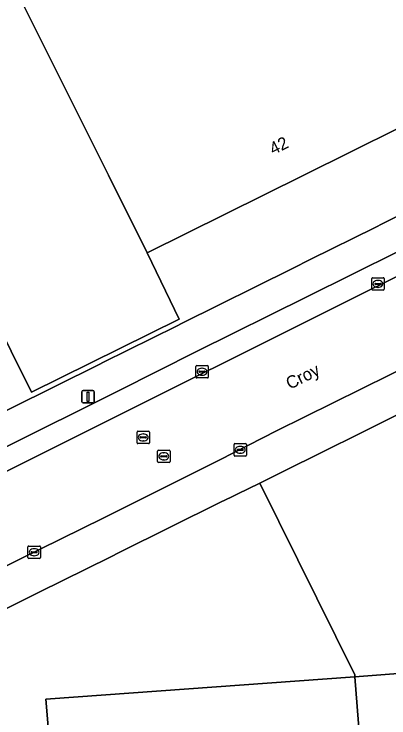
# Model space of a CAD drawing. Extents: x 157793 to 159380, y 380877 to 382313.
# Drawn here: x 158000.2 to 158030.4, y 381456.3 to 381513 of the extents above; entities that cross this region are included whole.
import ezdxf

# ---------------------------------------------------------------- set-up
doc = ezdxf.new("R2010")
doc.units = 0
for name, color, linetype in [('IMGEO_Erf', 7, 'Continuous'), ('IMGEO_Kolk', 7, 'Continuous'), ('IMGEO_Lichtmast', 7, 'Continuous'), ('IMGEO_Openbare_ruimte_label', 7, 'Continuous'), ('IMGEO_Pand', 7, 'Continuous'), ('IMGEO_Pand_nummerreeks', 7, 'Continuous'), ('IMGEO_Parkeervlak_open', 7, 'Continuous'), ('IMGEO_Rijbaan_lokaal_gesloten', 7, 'Continuous'), ('IMGEO_Rioolput', 7, 'Continuous'), ('IMGEO_Voetpad_open', 7, 'Continuous')]:
    doc.layers.add(name, color=color, linetype=linetype)

msp = doc.modelspace()

# ---------------------------------------------------------------- linework, layer by layer
at = {"layer": 'IMGEO_Erf'}
for points in [[(158034.984, 381505.686), (158023.52, 381500), (158010.931, 381493.756), (158013.496, 381488.404), (158001.635, 381482.543), (158000, 381485.833), (157998.036, 381489.785), (157982.493, 381482.086), (157986.075, 381474.845), (157974.596, 381469.163), (157974.788, 381468.773), (157974.352, 381468.563), (157960.246, 381496.977)], [(157959.399, 381496.551), (157972.94, 381468.518), (157972.984, 381468.428), (157973.217, 381467.945), (158000, 381481.251), (158007.083, 381484.77), (158007.424, 381484.939), (158013.289, 381487.853), (158013.735, 381488.075), (158022.606, 381492.481), (158024.099, 381493.223), (158029.2, 381495.754), (158029.94, 381496.123), (158037.715, 381500)]]:
    msp.add_lwpolyline(points, dxfattribs=at)
msp.add_lwpolyline([(158019.981, 381475.214), (158018.159, 381474.325), (158017.68, 381474.092), (158016.82, 381473.672), (158008.741, 381469.656), (158007.951, 381469.263), (158002.249, 381466.432), (158001.969, 381466.293), (158000, 381465.316), (157996.346, 381463.5), (157993.12, 381461.891), (157981.69, 381456.19), (157983.31, 381452.88), (157982.97, 381452.72), (157985.85, 381446.85), (158000, 381447.964), (158003.413, 381448.233), (158003.581, 381448.246), (158002.787, 381457.829), (158027.635, 381459.625), (158027.622, 381459.792)], close=True, dxfattribs=at)
at = {"layer": 'IMGEO_Kolk'}
for p, q in [((158028.989, 381490.818), (158028.989, 381491.67)), ((158029.064, 381491.744), (158029.916, 381491.744)), ((158029.248, 381491.238), (158029.248, 381491.25)), ((158029.686, 381491.201), (158029.288, 381491.201)), ((158029.291, 381491.287), (158029.689, 381491.287)), ((158029.477, 381491.524), (158029.502, 381491.524)), ((158029.732, 381491.25), (158029.732, 381491.238)), ((158029.99, 381491.67), (158029.99, 381490.818)), ((158029.916, 381490.744), (158029.064, 381490.744)), ((158029.5, 381490.964), (158029.475, 381490.964)), ((158014.846, 381483.75), (158014.846, 381484.602)), ((158014.921, 381484.676), (158015.773, 381484.676)), ((158015.334, 381484.456), (158015.359, 381484.456)), ((158015.847, 381484.602), (158015.847, 381483.75)), ((158015.105, 381484.17), (158015.105, 381484.182)), ((158015.543, 381484.133), (158015.145, 381484.133)), ((158015.148, 381484.219), (158015.546, 381484.219)), ((158015.357, 381483.896), (158015.332, 381483.896)), ((158015.589, 381484.182), (158015.589, 381484.17)), ((158015.773, 381483.676), (158014.921, 381483.676)), ((158017.918, 381477.468), (158017.918, 381478.32)), ((158017.993, 381478.394), (158018.845, 381478.394)), ((158018.406, 381478.174), (158018.431, 381478.174)), ((158018.919, 381478.32), (158018.919, 381477.468)), ((158018.177, 381477.888), (158018.177, 381477.9)), ((158018.615, 381477.851), (158018.217, 381477.851)), ((158018.22, 381477.937), (158018.618, 381477.937)), ((158018.429, 381477.614), (158018.404, 381477.614)), ((158018.661, 381477.9), (158018.661, 381477.888)), ((158018.845, 381477.394), (158017.993, 381477.394)), ((158001.346, 381469.226), (158001.346, 381470.078)), ((158001.421, 381470.152), (158002.273, 381470.152)), ((158001.648, 381469.695), (158002.046, 381469.695)), ((158001.834, 381469.932), (158001.859, 381469.932)), ((158002.347, 381470.078), (158002.347, 381469.226)), ((158002.273, 381469.152), (158001.421, 381469.152)), ((158001.605, 381469.646), (158001.605, 381469.658)), ((158002.043, 381469.609), (158001.645, 381469.609)), ((158001.857, 381469.372), (158001.832, 381469.372)), ((158002.089, 381469.658), (158002.089, 381469.646))]:
    msp.add_line(p, q, dxfattribs=at)
for points in [[(158028.989, 381490.818), (158028.989, 381491.67)], [(158029.064, 381491.744), (158029.916, 381491.744)], [(158029.99, 381491.67), (158029.99, 381490.818)], [(158029.916, 381490.744), (158029.064, 381490.744)], [(158014.846, 381483.75), (158014.846, 381484.602)], [(158014.921, 381484.676), (158015.773, 381484.676)], [(158015.847, 381484.602), (158015.847, 381483.75)], [(158015.773, 381483.676), (158014.921, 381483.676)], [(158017.918, 381477.468), (158017.918, 381478.32)], [(158017.993, 381478.394), (158018.845, 381478.394)], [(158018.919, 381478.32), (158018.919, 381477.468)], [(158018.845, 381477.394), (158017.993, 381477.394)], [(158001.346, 381469.226), (158001.346, 381470.078)], [(158001.421, 381470.152), (158002.273, 381470.152)], [(158002.347, 381470.078), (158002.347, 381469.226)], [(158002.273, 381469.152), (158001.421, 381469.152)]]:
    msp.add_lwpolyline(points, dxfattribs=at)
for centre, radius, start, end in [((158029.066, 381491.668), 0.0765, 91.552, 178.448), ((158029.066, 381491.668), 0.0765, 91.552, 178.448), ((158029.288, 381491.247), 0.0403, 85.8775, 175.7526), ((158029.285, 381491.237), 0.0366, 178.938, 274.7102), ((158029.689, 381491.244), 0.043, 264.8664, 352.4533), ((158029.693, 381491.249), 0.0386, 1.7309, 96.639), ((158029.914, 381491.668), 0.0765, 1.552, 88.448), ((158029.914, 381491.668), 0.0765, 1.552, 88.448), ((158029.066, 381490.82), 0.0765, 181.552, 268.448), ((158029.066, 381490.82), 0.0765, 181.552, 268.448), ((158029.914, 381490.82), 0.0765, 271.552, 358.448), ((158029.914, 381490.82), 0.0765, 271.552, 358.448), ((158014.923, 381484.6), 0.0765, 91.552, 178.448), ((158014.923, 381484.6), 0.0765, 91.552, 178.448), ((158015.771, 381484.6), 0.0765, 1.552, 88.448), ((158015.771, 381484.6), 0.0765, 1.552, 88.448), ((158015.145, 381484.179), 0.0403, 85.8775, 175.7526), ((158015.142, 381484.169), 0.0366, 178.938, 274.7102), ((158015.546, 381484.176), 0.043, 264.8664, 352.4533), ((158015.55, 381484.181), 0.0386, 1.7309, 96.639), ((158014.923, 381483.752), 0.0765, 181.552, 268.448), ((158014.923, 381483.752), 0.0765, 181.552, 268.448), ((158015.771, 381483.752), 0.0765, 271.552, 358.448), ((158015.771, 381483.752), 0.0765, 271.552, 358.448), ((158017.995, 381478.318), 0.0765, 91.552, 178.448), ((158017.995, 381478.318), 0.0765, 91.552, 178.448), ((158018.843, 381478.318), 0.0765, 1.552, 88.448), ((158018.843, 381478.318), 0.0765, 1.552, 88.448), ((158018.217, 381477.897), 0.0403, 85.8775, 175.7526), ((158018.214, 381477.887), 0.0366, 178.938, 274.7102), ((158018.618, 381477.894), 0.043, 264.8664, 352.4533), ((158018.622, 381477.899), 0.0386, 1.7309, 96.639), ((158017.995, 381477.47), 0.0765, 181.552, 268.448), ((158017.995, 381477.47), 0.0765, 181.552, 268.448), ((158018.843, 381477.47), 0.0765, 271.552, 358.448), ((158018.843, 381477.47), 0.0765, 271.552, 358.448), ((158001.423, 381470.076), 0.0765, 91.552, 178.448), ((158001.423, 381470.076), 0.0765, 91.552, 178.448), ((158001.645, 381469.655), 0.0403, 85.8775, 175.7526), ((158002.05, 381469.657), 0.0386, 1.7309, 96.639), ((158002.271, 381470.076), 0.0765, 1.552, 88.448), ((158002.271, 381470.076), 0.0765, 1.552, 88.448), ((158001.423, 381469.228), 0.0765, 181.552, 268.448), ((158001.423, 381469.228), 0.0765, 181.552, 268.448), ((158001.642, 381469.645), 0.0366, 178.938, 274.7102), ((158002.046, 381469.652), 0.043, 264.8664, 352.4533), ((158002.271, 381469.228), 0.0765, 271.552, 358.448), ((158002.271, 381469.228), 0.0765, 271.552, 358.448)]:
    msp.add_arc(centre, radius, start, end, dxfattribs=at)
for centre, major_axis, ratio, start_param, end_param in [((158029.476, 381491.244), (-0.387, 0.002), 0.722429, 4.712389, 7.853982), ((158029.501, 381491.244), (-0.39, 0.002), 0.717154, 1.570796, 4.712389), ((158015.333, 381484.176), (-0.387, 0.002), 0.722429, 4.712389, 7.853982), ((158015.358, 381484.176), (-0.39, 0.002), 0.717154, 1.570796, 4.712389), ((158018.405, 381477.894), (-0.387, 0.002), 0.722429, 4.712389, 7.853982), ((158018.43, 381477.894), (-0.39, 0.002), 0.717154, 1.570796, 4.712389), ((158001.833, 381469.652), (-0.387, 0.002), 0.722429, 4.712389, 7.853982), ((158001.858, 381469.652), (-0.39, 0.002), 0.717154, 1.570796, 4.712389)]:
    msp.add_ellipse(centre, major_axis=major_axis, ratio=ratio, start_param=start_param, end_param=end_param, dxfattribs=at)
at = {"layer": 'IMGEO_Lichtmast'}
for p, q in [((158005.678, 381481.764), (158005.678, 381482.564)), ((158005.678, 381482.564), (158005.678, 381481.764)), ((158005.778, 381482.664), (158006.568, 381482.664)), ((158006.568, 381482.664), (158005.778, 381482.664)), ((158006.668, 381482.564), (158006.668, 381481.764)), ((158006.668, 381481.764), (158006.668, 381482.564)), ((158006.568, 381481.664), (158005.778, 381481.664)), ((158005.778, 381481.664), (158006.568, 381481.664))]:
    msp.add_line(p, q, dxfattribs=at)
msp.add_lwpolyline([(158006.098, 381482.539), (158006.248, 381482.539), (158006.248, 381481.789), (158006.098, 381481.789), (158006.098, 381482.539)], dxfattribs=at)
for centre, start, end in [((158005.778, 381482.564), 90, 180), ((158005.778, 381482.564), 90, 180), ((158006.568, 381482.564), 0, 90), ((158006.568, 381482.564), 360, 90), ((158005.778, 381481.764), 180, 270), ((158005.778, 381481.764), 180, 270), ((158006.568, 381481.764), 270, 0), ((158006.568, 381481.764), 270, 0)]:
    msp.add_arc(centre, 0.1, start, end, dxfattribs=at)
at = {"layer": 'IMGEO_Pand'}
for points in [[(158007.818, 381500), (158010.931, 381493.756), (158023.52, 381500), (158034.984, 381505.686), (158036.664, 381502.3), (158038.334, 381501.747), (158046.251, 381505.681), (158048.555, 381512.439), (158037.279, 381535.185), (158025.152, 381529.146), (158000, 381516.622), (157999.625, 381516.436)], [(158076.026, 381445.793), (158073.487, 381445.554), (158072.051, 381463.055), (158027.635, 381459.625), (158029.837, 381431.674), (158030.615, 381422.766), (158030.753, 381422.778), (158050.521, 381424.443), (158058.219, 381425.091), (158077.503, 381426.615)], [(158027.635, 381459.625), (158002.787, 381457.829), (158003.581, 381448.246), (158003.413, 381448.233), (158004.864, 381429.882), (158024.836, 381431.469), (158024.855, 381431.246), (158029.837, 381431.674)]]:
    msp.add_lwpolyline(points, close=True, dxfattribs=at)
for points in [[(157960.246, 381496.977), (157974.352, 381468.563), (157974.788, 381468.773), (157974.596, 381469.163), (157986.075, 381474.845), (157982.493, 381482.086), (157998.036, 381489.785), (158000, 381485.833), (158001.635, 381482.543), (158013.496, 381488.404), (158010.931, 381493.756), (158007.818, 381500), (157999.625, 381516.436), (157987.741, 381510.529), (157987.81, 381510.39), (157991.351, 381503.266), (157984.739, 381500), (157975.794, 381495.582), (157973.589, 381500), (157972.389, 381502.405), (157972.184, 381502.815), (157966.493, 381500)], [(158054.194, 381492.208), (158043.211, 381486.752), (158042.053, 381486.177), (158024.363, 381477.391), (158022.566, 381476.498), (158019.981, 381475.214), (158027.622, 381459.792), (158027.635, 381459.625), (158072.051, 381463.055), (158071.21, 381464.76), (158070.869, 381465.451), (158067.97, 381471.251), (158067.864, 381471.463)]]:
    msp.add_lwpolyline(points, dxfattribs=at)
at = {"layer": 'IMGEO_Parkeervlak_open'}
for points in [[(157978.347, 381465.538), (158009.399, 381481.054), (158049.371, 381501.011)], [(158045.92, 381501.251), (158031.118, 381493.851), (158023.762, 381490.206), (158014.89, 381485.807), (158008.621, 381482.645), (157980.273, 381468.509)]]:
    msp.add_lwpolyline(points, dxfattribs=at)
at = {"layer": 'IMGEO_Rijbaan_lokaal_gesloten'}
for points in [[(158049.413, 381501.032), (158049.392, 381501.021), (158049.371, 381501.011), (158009.399, 381481.054), (157978.347, 381465.538), (157973.66, 381463.227)], [(157976.095, 381456.733), (157980.176, 381458.897), (157991.736, 381464.625), (158000.654, 381469.071), (158007.384, 381472.404), (158016.78, 381477.087), (158021.34, 381479.433), (158041.845, 381489.551), (158052.459, 381494.851)]]:
    msp.add_lwpolyline(points, dxfattribs=at)
at = {"layer": 'IMGEO_Rioolput'}
for p, q in [((158010.116, 381478.467), (158010.116, 381479.319)), ((158010.191, 381479.393), (158011.043, 381479.393)), ((158011.117, 381479.319), (158011.117, 381478.467)), ((158010.375, 381478.887), (158010.375, 381478.899)), ((158010.813, 381478.85), (158010.415, 381478.85)), ((158010.418, 381478.936), (158010.816, 381478.936)), ((158010.604, 381479.173), (158010.629, 381479.173)), ((158010.859, 381478.899), (158010.859, 381478.887)), ((158011.043, 381478.393), (158010.191, 381478.393)), ((158010.627, 381478.613), (158010.602, 381478.613)), ((158011.77, 381476.944), (158011.77, 381477.796)), ((158011.845, 381477.87), (158012.697, 381477.87)), ((158012.258, 381477.65), (158012.283, 381477.65)), ((158012.771, 381477.796), (158012.771, 381476.944)), ((158012.029, 381477.364), (158012.029, 381477.376)), ((158012.467, 381477.327), (158012.069, 381477.327)), ((158012.072, 381477.413), (158012.47, 381477.413)), ((158012.281, 381477.09), (158012.256, 381477.09)), ((158012.513, 381477.376), (158012.513, 381477.364)), ((158012.697, 381476.87), (158011.845, 381476.87))]:
    msp.add_line(p, q, dxfattribs=at)
for points in [[(158010.116, 381478.467), (158010.116, 381479.319)], [(158010.191, 381479.393), (158011.043, 381479.393)], [(158011.117, 381479.319), (158011.117, 381478.467)], [(158011.043, 381478.393), (158010.191, 381478.393)], [(158011.77, 381476.944), (158011.77, 381477.796)], [(158011.845, 381477.87), (158012.697, 381477.87)], [(158012.771, 381477.796), (158012.771, 381476.944)], [(158012.697, 381476.87), (158011.845, 381476.87)]]:
    msp.add_lwpolyline(points, dxfattribs=at)
for centre, radius, start, end in [((158010.193, 381479.317), 0.0765, 91.552, 178.448), ((158010.193, 381479.317), 0.0765, 91.552, 178.448), ((158011.041, 381479.317), 0.0765, 1.552, 88.448), ((158011.041, 381479.317), 0.0765, 1.552, 88.448), ((158010.415, 381478.896), 0.0403, 85.8775, 175.7526), ((158010.412, 381478.886), 0.0366, 178.938, 274.7102), ((158010.816, 381478.893), 0.043, 264.8664, 352.4533), ((158010.82, 381478.898), 0.0386, 1.7309, 96.639), ((158010.193, 381478.469), 0.0765, 181.552, 268.448), ((158010.193, 381478.469), 0.0765, 181.552, 268.448), ((158011.041, 381478.469), 0.0765, 271.552, 358.448), ((158011.041, 381478.469), 0.0765, 271.552, 358.448), ((158011.847, 381477.794), 0.0765, 91.552, 178.448), ((158011.847, 381477.794), 0.0765, 91.552, 178.448), ((158012.695, 381477.794), 0.0765, 1.552, 88.448), ((158012.695, 381477.794), 0.0765, 1.552, 88.448), ((158012.069, 381477.373), 0.0403, 85.8775, 175.7526), ((158012.066, 381477.363), 0.0366, 178.938, 274.7102), ((158012.47, 381477.37), 0.043, 264.8664, 352.4533), ((158012.474, 381477.375), 0.0386, 1.7309, 96.639), ((158011.847, 381476.946), 0.0765, 181.552, 268.448), ((158011.847, 381476.946), 0.0765, 181.552, 268.448), ((158012.695, 381476.946), 0.0765, 271.552, 358.448), ((158012.695, 381476.946), 0.0765, 271.552, 358.448)]:
    msp.add_arc(centre, radius, start, end, dxfattribs=at)
for centre, major_axis, ratio, start_param, end_param in [((158010.603, 381478.893), (-0.387, 0.002), 0.722429, 4.712389, 7.853982), ((158010.628, 381478.893), (-0.39, 0.002), 0.717154, 1.570796, 4.712389), ((158012.257, 381477.37), (-0.387, 0.002), 0.722429, 4.712389, 7.853982), ((158012.282, 381477.37), (-0.39, 0.002), 0.717154, 1.570796, 4.712389)]:
    msp.add_ellipse(centre, major_axis=major_axis, ratio=ratio, start_param=start_param, end_param=end_param, dxfattribs=at)
at = {"layer": 'IMGEO_Voetpad_open'}
for points in [[(158052.562, 381504.296), (158051.36, 381506.804), (158037.715, 381500), (158029.94, 381496.123), (158029.2, 381495.754), (158024.099, 381493.223), (158022.606, 381492.481), (158013.735, 381488.075), (158013.289, 381487.853), (158007.424, 381484.939), (158007.083, 381484.77), (158000, 381481.251), (157973.217, 381467.945), (157972.984, 381468.428), (157967.761, 381465.817), (157968.753, 381463.783), (157969.102, 381463.123), (157969.209, 381462.903)], [(157980.273, 381468.509), (158008.621, 381482.645), (158014.89, 381485.807), (158023.762, 381490.206), (158031.118, 381493.851), (158045.92, 381501.251)], [(158052.459, 381494.851), (158041.845, 381489.551), (158021.34, 381479.433), (158016.78, 381477.087), (158007.384, 381472.404), (158000.654, 381469.071), (157991.736, 381464.625), (157980.176, 381458.897), (157976.095, 381456.733)], [(158024.363, 381477.391), (158042.053, 381486.177), (158043.211, 381486.752), (158054.194, 381492.208)], [(157977.963, 381454.315), (157981.69, 381456.19), (157993.12, 381461.891), (157996.346, 381463.5), (158000, 381465.316), (158001.969, 381466.293), (158002.249, 381466.432), (158007.951, 381469.263), (158008.741, 381469.656), (158016.82, 381473.672), (158017.68, 381474.092), (158018.159, 381474.325), (158019.981, 381475.214), (158022.566, 381476.498), (158024.363, 381477.391)]]:
    msp.add_lwpolyline(points, dxfattribs=at)

# ---------------------------------------------------------------- texts
at = {"layer": 'IMGEO_Openbare_ruimte_label'}
msp.add_text('Croy', height=1, rotation=26.5394, dxfattribs=at).set_placement((158022.4, 381482.721))
at = {"layer": 'IMGEO_Pand_nummerreeks'}
msp.add_text('42', height=1, rotation=26.3812, dxfattribs=at).set_placement((158021.071, 381501.598))

doc.saveas('drawing.dxf')
